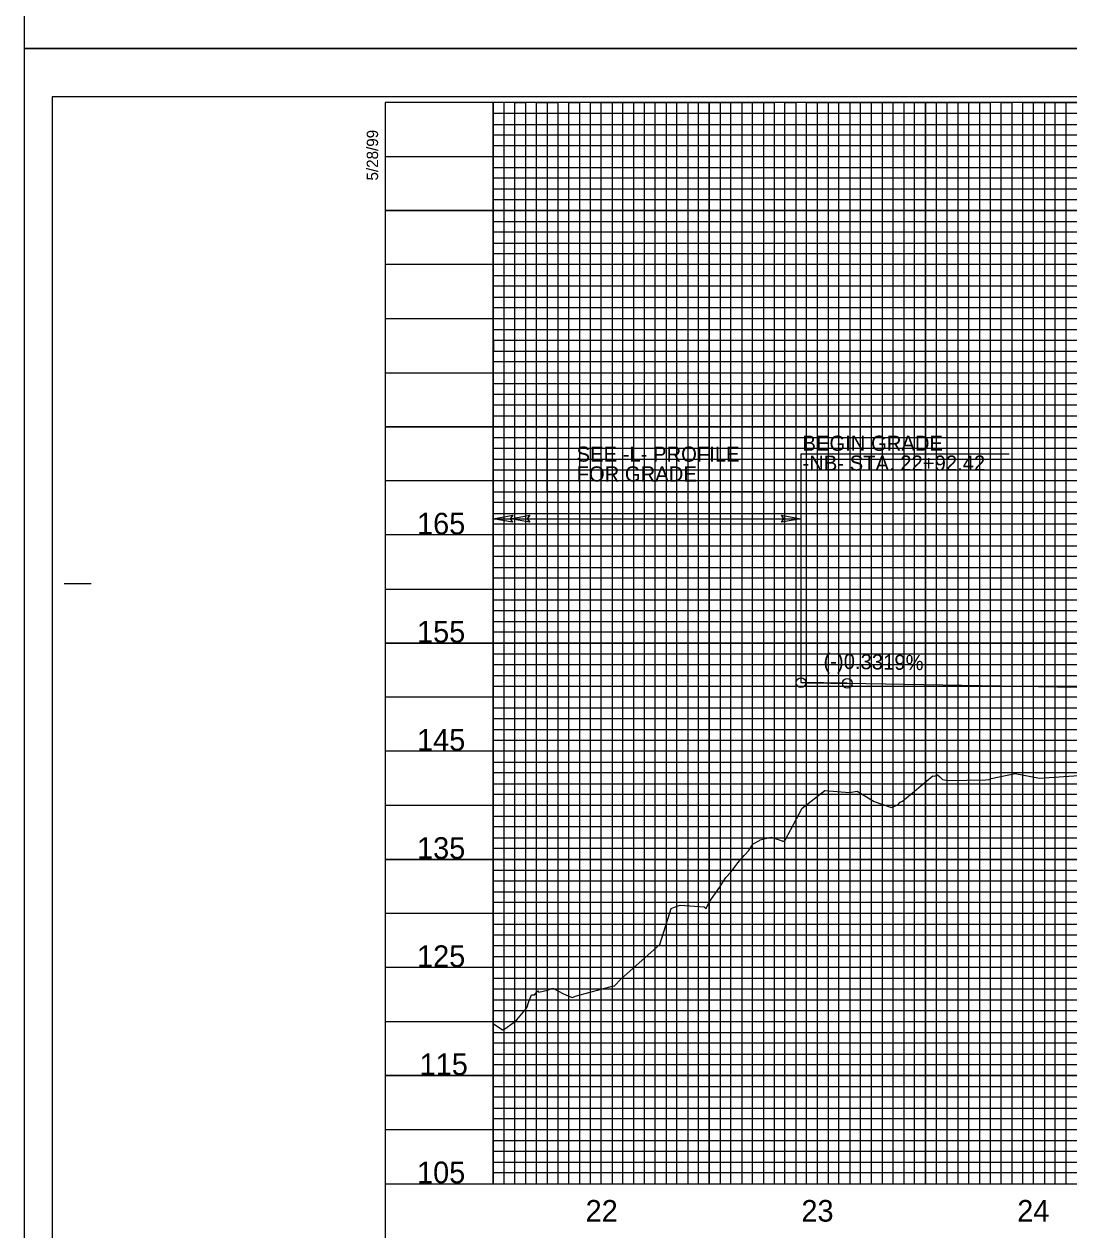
# Model space of a CAD drawing. Extents: x 573468 to 580768, y -57414 to -51768.
# Drawn here: x 578678 to 579162, y -55760 to -55202 of the extents above; entities that cross this region are included whole.
import ezdxf

# ---------------------------------------------------------------- set-up
doc = ezdxf.new("R2010")
doc.units = 0
for name, color, linetype in [('Exist Vertical Profile Ground Line', 7, 'Continuous'), ('Exist Vertical Profile Horizontal Axis Label Major', 7, 'Continuous'), ('Exist Vertical Profile Vertical Axis Label', 7, 'Continuous'), ('Prop Grid Mask', 7, 'Continuous'), ('Prop PFL Text', 7, 'Continuous'), ('Prop Terminator CELL', 7, 'Continuous'), ('Prop Vertical Profile Curve Label', 7, 'Continuous'), ('Prop Vertical Profile Grade', 7, 'Continuous'), ('Prop Vertical Profile Grade Label', 7, 'Continuous'), ('Prop VPI Label', 7, 'Continuous'), ('Sheet Cutting Line CELL', 7, 'Continuous'), ('Sheet DOT Grid CELL', 7, 'Continuous'), ('Sheet Layout Profile Border Port 1', 7, 'Continuous'), ('Sheet Plot Border Inside CELL', 7, 'Continuous'), ('Sheet Plot Border Outside CELL', 7, 'Continuous'), ('Sheet Profile CELL', 7, 'Continuous'), ('Sheet Profile Grid Major CELL', 7, 'Continuous'), ('Sheet Profile Grid Middle CELL', 7, 'Continuous'), ('Sheet Profile Grid Minor CELL', 7, 'Continuous')]:
    doc.layers.add(name, color=color, linetype=linetype)

msp = doc.modelspace()

# ---------------------------------------------------------------- linework, layer by layer
at = {"layer": 'Exist Vertical Profile Ground Line'}
msp.add_lwpolyline([(578895.21, -55664.39), (578899.5, -55667.34), (578900.56, -55666.94), (578904.52, -55664.15), (578906.14, -55662.77), (578910.78, -55657.15), (578911.71, -55654.24), (578912.96, -55651.21), (578914.4, -55651.12), (578915.94, -55649.34), (578916.38, -55649.91), (578920.43, -55649.05), (578922.84, -55648.11), (578927.8, -55650.68), (578931.71, -55652.39), (578933.83, -55651.64), (578950.87, -55647.02), (578951.19, -55647.18), (578954.5, -55643.76), (578972.26, -55627.92), (578976.88, -55613.21), (578977.62, -55611.21), (578979.04, -55610.58), (578981.81, -55609.66), (578992.8, -55610.46), (578993.76, -55611.21), (578995.2, -55608.37), (578999.91, -55601.49), (579002.92, -55596.87), (579005.37, -55594.24), (579008.37, -55590.16), (579011.34, -55586.82), (579011.84, -55586.28), (579013.37, -55584.55), (579015.53, -55581.43), (579018.36, -55579.8), (579018.79, -55579.48), (579023, -55578.45), (579023.77, -55578.34), (579028.91, -55580.02), (579029.27, -55580.34), (579030.31, -55579.59), (579038.16, -55564.85), (579048.59, -55556.74), (579060.12, -55557.7), (579063.69, -55556.94), (579071.55, -55561.77), (579079.43, -55564.61), (579082.38, -55563.39), (579083.56, -55562.1), (579084.54, -55561.59), (579098.64, -55549.93), (579099.44, -55550.03), (579100.82, -55549.4), (579101.89, -55550.42), (579103.13, -55551.64), (579105.76, -55552), (579122.99, -55551.84), (579124.75, -55551.61), (579125.57, -55551.15), (579136.72, -55548.91), (579147.99, -55550.96), (579168.26, -55549.55)], dxfattribs=at)
at = {"layer": 'Prop Grid Mask'}
msp.add_lwpolyline([(578920.21, -55393.55), (579020.21, -55393.55), (579020.21, -55418.55), (578920.21, -55418.55)], close=True, dxfattribs=at)
at = {"layer": 'Prop PFL Text'}
for p, q in [((579037.63, -55400.99), (579037.63, -55506.8)), ((579037.63, -55400.99), (579133.99, -55400.99)), ((578895.21, -55431.01), (579037.63, -55431.01))]:
    msp.add_line(p, q, dxfattribs=at)
at = {"layer": 'Prop Terminator CELL'}
for points in [[(578904.21, -55432.56), (578895.21, -55431.01), (578904.26, -55429.41), (578903.11, -55431.01)], [(578912.11, -55432.56), (578903.11, -55431.01), (578912.16, -55429.41), (578911.01, -55431.01)], [(579028.63, -55429.46), (579037.63, -55431.01), (579028.58, -55432.61), (579029.73, -55431.01)]]:
    msp.add_lwpolyline(points, close=True, dxfattribs=at)
at = {"layer": 'Prop Vertical Profile Curve Label'}
for centre in [(579037.63, -55506.8), (579059.03, -55507.12)]:
    msp.add_circle(centre, 2.25, dxfattribs=at)
at = {"layer": 'Prop Vertical Profile Grade'}
msp.add_line((579059.03, -55507.12), (579350.21, -55511.96), dxfattribs=at)
msp.add_open_spline([(579037.63, -55506.8), (579038.21, -55506.81), (579038.79, -55506.81), (579039.37, -55506.82), (579040.46, -55506.84), (579041.55, -55506.85), (579042.65, -55506.87), (579043.74, -55506.89), (579044.83, -55506.9), (579045.92, -55506.92), (579047.01, -55506.93), (579048.11, -55506.95), (579049.2, -55506.97), (579050.29, -55506.98), (579051.38, -55507), (579052.47, -55507.02), (579053.57, -55507.04), (579054.66, -55507.05), (579055.75, -55507.07), (579056.84, -55507.09), (579057.94, -55507.11), (579059.03, -55507.12)], degree=3, dxfattribs=at)
at = {"layer": 'Prop VPI Label'}
msp.add_line((579059.03, -55507.12), (579037.63, -55506.77), dxfattribs=at)
at = {"layer": 'Sheet Cutting Line CELL'}
for p, q in [((578678.21, -54113.55), (578678.21, -55213.55)), ((578678.21, -55213.55), (580362.21, -55213.55)), ((580362.21, -55213.55), (578678.21, -55213.55)), ((578678.21, -55213.55), (578678.21, -56313.55))]:
    msp.add_line(p, q, dxfattribs=at)
at = {"layer": 'Sheet DOT Grid CELL'}
for p, q in [((578895.21, -55738.55), (578895.21, -55238.55)), ((578945.21, -55738.55), (578945.21, -55238.55)), ((578995.21, -55738.55), (578995.21, -55238.55)), ((579045.21, -55738.55), (579045.21, -55238.55)), ((579095.21, -55738.55), (579095.21, -55238.55)), ((579145.21, -55738.55), (579145.21, -55238.55)), ((580145.16, -55288.55), (578845.21, -55288.55)), ((580145.16, -55338.55), (578845.21, -55338.55)), ((580345.21, -55388.55), (578845.21, -55388.55)), ((580345.21, -55438.55), (578845.21, -55438.55)), ((580345.21, -55488.55), (578845.21, -55488.55)), ((580345.21, -55538.55), (578845.21, -55538.55)), ((580345.21, -55588.55), (578845.21, -55588.55)), ((580345.21, -55638.55), (578845.21, -55638.55)), ((580345.21, -55688.55), (578845.21, -55688.55))]:
    msp.add_line(p, q, dxfattribs=at)
at = {"layer": 'Sheet Layout Profile Border Port 1'}
msp.add_lwpolyline([(578895.21, -55238.55), (578895.21, -55738.55), (580295.21, -55738.55), (580295.21, -55376.1), (580145.16, -55376.1), (580145.16, -55238.55)], close=True, dxfattribs=at)
at = {"layer": 'Sheet Plot Border Inside CELL'}
msp.add_lwpolyline([(578691.21, -56291.1), (580357.71, -56291.1), (580357.71, -55236), (578691.21, -55236)], close=True, dxfattribs=at)
at = {"layer": 'Sheet Plot Border Outside CELL'}
for points in [[(578678.21, -55213.55), (580362.21, -55213.55), (580362.21, -54113.55), (578678.21, -54113.55)], [(578678.21, -56313.55), (580362.21, -56313.55), (580362.21, -55213.55), (578678.21, -55213.55)]]:
    msp.add_lwpolyline(points, close=True, dxfattribs=at)
at = {"layer": 'Sheet Profile CELL'}
for p, q in [((578696.71, -55461.05), (578709.21, -55461.05)), ((578845.21, -55738.55), (580345.21, -55738.55))]:
    msp.add_line(p, q, dxfattribs=at)
msp.add_lwpolyline([(580345.21, -55238.55), (578845.21, -55238.55), (578845.21, -56288.55), (580345.21, -56288.55)], close=True, dxfattribs=at)
at = {"layer": 'Sheet Profile Grid Major CELL'}
for points in [[(578895.21, -55238.55), (578895.21, -55738.55), (578945.21, -55738.55), (578945.21, -55238.55), (578995.21, -55238.55), (578995.21, -55738.55), (579045.21, -55738.55), (579045.21, -55238.55), (579095.21, -55238.55), (579095.21, -55738.55), (579145.21, -55738.55), (579145.21, -55238.55), (579195.21, -55238.55)], [(578845.21, -55288.55), (580145.21, -55288.55)], [(580145.21, -55338.55), (578845.21, -55338.55), (578845.21, -55388.55), (580345.21, -55388.55)], [(580345.21, -55438.55), (578845.21, -55438.55), (578845.21, -55488.55), (580345.21, -55488.55)], [(580345.21, -55538.55), (578845.21, -55538.55), (578845.21, -55588.55), (580345.21, -55588.55)], [(580345.21, -55638.55), (578845.21, -55638.55), (578845.21, -55638.55), (578845.21, -55688.55), (580345.21, -55688.55)]]:
    msp.add_lwpolyline(points, dxfattribs=at)
at = {"layer": 'Sheet Profile Grid Middle CELL'}
msp.add_line((578845.21, -55263.55), (580145.16, -55263.55), dxfattribs=at)
for points in [[(578920.21, -55238.55), (578920.21, -55738.55), (578970.21, -55738.55), (578970.21, -55238.55), (579020.21, -55238.55), (579020.21, -55738.55), (579070.21, -55738.55), (579070.21, -55238.55), (579120.21, -55238.55), (579120.21, -55738.55), (579170.21, -55738.55)], [(580145.21, -55313.55), (578845.21, -55313.55), (578845.21, -55363.55), (580145.21, -55363.55)], [(580345.21, -55413.55), (578845.21, -55413.55), (578845.21, -55463.55), (580170.21, -55463.55)], [(580345.21, -55513.55), (578845.21, -55513.55), (578845.21, -55563.55), (580345.21, -55563.55)], [(580345.21, -55613.55), (578845.21, -55613.55), (578845.21, -55663.55), (580345.21, -55663.55)], [(580345.21, -55713.55), (578845.21, -55713.55)]]:
    msp.add_lwpolyline(points, dxfattribs=at)
at = {"layer": 'Sheet Profile Grid Minor CELL'}
for p, q in [((578895.21, -55243.55), (580145.21, -55243.55)), ((578895.21, -55248.55), (578895.21, -55248.55)), ((580145.21, -55248.55), (578895.21, -55248.9)), ((578895.21, -55253.55), (580145.21, -55253.55)), ((580145.16, -55373.55), (578895.21, -55373.55)), ((580295.21, -55378.55), (578895.21, -55378.55)), ((580295.21, -55383.55), (578895.21, -55383.55)), ((578895.21, -55393.55), (580295.21, -55393.55)), ((580295.21, -55398.55), (578895.21, -55398.55)), ((578895.21, -55403.55), (580295.21, -55403.55)), ((580295.21, -55423.55), (578895.21, -55423.55)), ((578895.21, -55428.55), (580295.21, -55428.55)), ((580295.21, -55448.55), (578895.21, -55448.55)), ((578895.21, -55453.55), (580295.21, -55453.55)), ((580295.21, -55473.55), (578895.21, -55473.55)), ((578895.21, -55478.55), (580295.21, -55478.55)), ((580295.21, -55483.55), (578895.21, -55483.55)), ((578895.21, -55493.55), (580295.21, -55493.55)), ((580295.21, -55498.55), (578895.21, -55498.55)), ((578895.21, -55503.55), (580295.21, -55503.55)), ((580295.21, -55508.55), (578895.21, -55508.55)), ((578895.21, -55518.55), (580295.21, -55518.55)), ((580295.21, -55523.55), (578895.21, -55523.55)), ((578895.21, -55528.55), (580295.21, -55528.55)), ((580295.21, -55533.55), (578895.21, -55533.55)), ((578895.21, -55543.55), (580295.21, -55543.55)), ((580295.21, -55548.55), (578895.21, -55548.55)), ((578895.21, -55553.55), (580295.21, -55553.55)), ((580295.21, -55558.55), (578895.21, -55558.55)), ((578895.21, -55568.55), (580295.21, -55568.55)), ((580295.21, -55573.55), (578895.21, -55573.55)), ((578895.21, -55578.55), (580295.21, -55578.55)), ((580295.21, -55583.55), (578895.21, -55583.55)), ((578895.21, -55593.55), (580295.21, -55593.55)), ((580295.21, -55598.55), (578895.21, -55598.55)), ((578895.21, -55603.55), (580295.21, -55603.55)), ((580295.21, -55608.55), (578895.21, -55608.55)), ((578895.21, -55618.55), (580295.21, -55618.55)), ((580295.21, -55623.55), (578895.21, -55623.55)), ((580295.21, -55628.55), (578895.21, -55628.55)), ((580295.21, -55633.55), (578895.21, -55633.55)), ((578895.21, -55643.55), (580295.21, -55643.55)), ((580295.21, -55648.55), (578895.21, -55648.55)), ((578895.21, -55653.55), (580295.21, -55653.55)), ((580295.21, -55658.55), (578895.21, -55658.55)), ((578895.21, -55668.55), (580295.21, -55668.55)), ((580295.21, -55673.55), (578895.21, -55673.55)), ((578895.21, -55678.55), (580295.21, -55678.55)), ((580295.21, -55683.55), (578895.21, -55683.55)), ((578895.21, -55693.55), (580295.21, -55693.55)), ((580295.21, -55698.55), (578895.21, -55698.55)), ((578895.21, -55703.55), (580295.21, -55703.55)), ((580295.21, -55708.55), (578895.21, -55708.55)), ((578895.21, -55718.55), (580295.21, -55718.55)), ((580295.21, -55723.55), (578895.21, -55723.55)), ((578895.21, -55728.55), (580295.21, -55728.55))]:
    msp.add_line(p, q, dxfattribs=at)
for points in [[(578900.21, -55238.55), (578900.21, -55738.55), (578905.21, -55738.55), (578905.21, -55238.55), (578910.21, -55238.55), (578910.21, -55738.55), (578915.21, -55738.55), (578915.21, -55238.55), (578925.21, -55238.55), (578925.21, -55738.55), (578930.21, -55738.55), (578930.21, -55238.55), (578935.21, -55238.55), (578935.21, -55738.55), (578940.21, -55738.55), (578950.21, -55738.55), (578955.21, -55738.55), (578955.21, -55238.55), (578960.21, -55238.55), (578960.21, -55738.55), (578965.21, -55738.55), (578965.21, -55238.55), (578975.21, -55238.55), (578975.21, -55738.55), (578980.21, -55738.55), (578980.21, -55238.55), (578985.21, -55238.55), (578985.21, -55738.55), (578990.21, -55738.55), (578990.21, -55238.55), (579000.21, -55238.55), (579000.21, -55738.55), (579005.21, -55738.55), (579005.21, -55238.55), (579010.21, -55238.55), (579010.21, -55738.55), (579015.21, -55738.55), (579015.21, -55238.55), (579025.21, -55238.55), (579025.21, -55738.55), (579030.21, -55738.55), (579030.21, -55238.55), (579035.21, -55238.55), (579035.21, -55738.55), (579040.21, -55738.55), (579040.21, -55238.55), (579050.21, -55238.55), (579050.21, -55738.55), (579055.21, -55738.55), (579055.21, -55238.55), (579060.21, -55238.55), (579060.21, -55738.55), (579065.21, -55738.55), (579065.21, -55238.55), (579075.21, -55238.55), (579075.21, -55738.55), (579080.21, -55738.55), (579080.21, -55238.55), (579085.21, -55238.55), (579085.21, -55738.55), (579090.21, -55738.55), (579090.21, -55238.55), (579100.21, -55238.55), (579100.21, -55738.55), (579105.21, -55738.55), (579105.21, -55238.55), (579110.21, -55238.55), (579110.21, -55738.55)], [(578940.21, -55738.55), (578940.21, -55238.55), (578950.21, -55238.55), (578950.21, -55738.55)], [(579110.21, -55738.55), (579115.21, -55738.55), (579115.21, -55238.55), (579125.21, -55238.55), (579125.21, -55738.55), (579130.21, -55738.55), (579130.21, -55238.55), (579135.21, -55238.55), (579135.21, -55738.55), (579140.21, -55738.55), (579140.21, -55238.55), (579150.21, -55238.55), (579150.21, -55738.55), (579155.21, -55738.55), (579155.21, -55238.55), (579160.21, -55238.55), (579160.21, -55738.55), (579165.21, -55738.55)], [(580145.21, -55258.55), (578895.21, -55258.55), (578895.21, -55268.55), (580145.21, -55268.55)], [(580145.16, -55273.55), (578895.21, -55273.55), (578895.21, -55278.55), (580145.21, -55278.55)], [(580145.21, -55283.55), (578895.21, -55283.55), (578895.21, -55293.55), (580145.21, -55293.55)], [(580145.21, -55298.55), (578895.21, -55298.55), (578895.21, -55303.55), (580145.21, -55303.55)], [(580145.21, -55308.55), (578895.21, -55308.55), (578895.21, -55318.55), (580145.21, -55318.55)], [(580145.21, -55323.55), (578895.21, -55323.55), (578895.21, -55328.55), (580145.21, -55328.55)], [(580145.21, -55333.55), (578895.21, -55333.55), (578895.21, -55343.55), (580145.21, -55343.55)], [(580145.21, -55348.65), (578895.31, -55348.65), (578895.31, -55353.55), (580145.21, -55353.55)], [(580145.21, -55358.55), (578895.21, -55358.55), (578895.21, -55368.55), (580145.21, -55368.55)], [(580295.21, -55408.55), (578895.21, -55408.55), (578895.21, -55418.55), (580295.21, -55418.55)], [(580295.21, -55433.55), (578895.21, -55433.55), (578895.21, -55443.55), (580295.21, -55443.55)], [(580295.21, -55458.55), (578895.21, -55458.55), (578895.21, -55468.55), (580295.21, -55468.55)], [(580295.21, -55733.55), (578895.21, -55733.55)]]:
    msp.add_lwpolyline(points, dxfattribs=at)

# ---------------------------------------------------------------- texts
at = {"layer": 'Exist Vertical Profile Horizontal Axis Label Major'}
for s, p in [('22', (578937.99, -55756.05)), ('23', (579037.82, -55756.05)), ('24', (579137.67, -55756.05))]:
    msp.add_text(s, height=10, dxfattribs=at).set_placement(p)
at = {"layer": 'Exist Vertical Profile Vertical Axis Label'}
for s, p in [('165', (578860, -55438.3)), ('155', (578860, -55488.3)), ('145', (578860, -55538.3)), ('135', (578860, -55588.3)), ('125', (578860, -55638.3)), ('115', (578861.2, -55688.3)), ('105', (578860, -55738.3))]:
    msp.add_text(s, height=10, dxfattribs=at).set_placement(p)
at = {"layer": 'Prop PFL Text'}
for s, p in [('SEE -L- PROFILE', (578933.8, -55404.65)), ('BEGIN GRADE', (579038.31, -55399.62)), ('-NB- STA. 22+92.42', (579038.31, -55408.8)), ('FOR GRADE', (578933.8, -55413.82))]:
    msp.add_text(s, height=7, dxfattribs=at).set_placement(p)
at = {"layer": 'Prop Vertical Profile Grade Label'}
msp.add_text('(-)0.3319%', height=7, rotation=359.0493, dxfattribs=at).set_placement((579047.99, -55500.32))
at = {"layer": 'Sheet Profile CELL'}
msp.add_text('5/28/99', height=5.25, rotation=90, dxfattribs=at).set_placement((578841.98, -55274.64))

doc.saveas('drawing.dxf')
